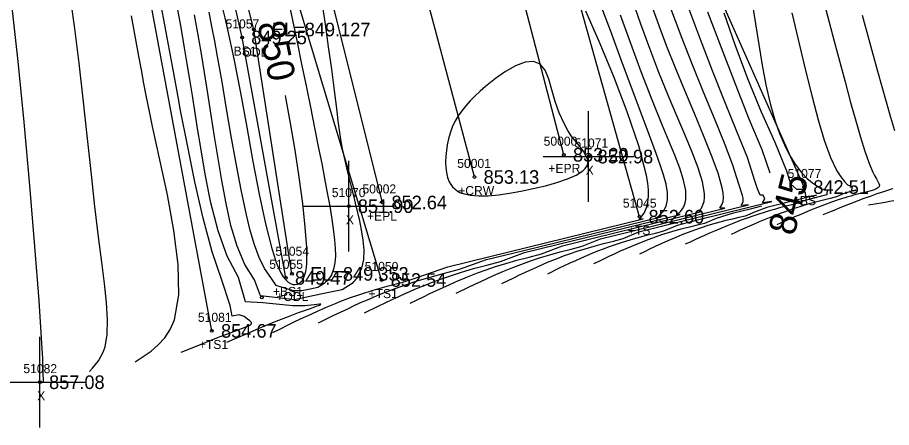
# Model space of a CAD drawing. Extents: x 1378535 to 1380697, y 997729 to 1000024.
# Drawn here: x 1380545.3 to 1380641.7, y 997741.1 to 997786.4 of the extents above; entities that cross this region are included whole.
import ezdxf

# ---------------------------------------------------------------- set-up
doc = ezdxf.new("R2010")
doc.units = 0
for name, color, linetype in [('RD_DTM_BkLn1', 7, 'Continuous'), ('RD_DTM_BkLn2', 7, 'Continuous'), ('RD_DTM_BkLn_txCode', 7, 'Continuous'), ('RD_DTM_Major1', 7, 'Continuous'), ('RD_DTM_Major1_Lbl', 7, 'Continuous'), ('RD_DTM_Minor1', 7, 'Continuous'), ('RD_EX_H2O', 7, 'Continuous'), ('RD_EX_H2O_txCode', 7, 'Continuous'), ('RD_EX_Misc', 7, 'Continuous'), ('RD_EX_Misc_txCode', 7, 'Continuous'), ('RD_EX_Road', 7, 'Continuous'), ('RD_EX_Road_txCode', 7, 'Continuous'), ('RD_EX_TX_H2O_ELEV', 7, 'Continuous'), ('RD_EX_TX_Misc_ELEV', 7, 'Continuous'), ('RD_EX_TX_Road_ELEV', 7, 'Continuous'), ('RD_HC_Survey_ELEV', 7, 'Continuous'), ('RD_HC_Survey_txCode', 7, 'Continuous'), ('RD_SMD_Locator', 7, 'Continuous')]:
    doc.layers.add(name, color=color, linetype=linetype)

msp = doc.modelspace()

# ---------------------------------------------------------------- linework, layer by layer
at = {"layer": 'RD_DTM_BkLn1'}
msp.add_lwpolyline([(1380595.731, 997768.759), (1380579.003, 997831.65), (1380561.901, 997897.143), (1380561.34, 997899.221)], dxfattribs=at)
at = {"layer": 'RD_DTM_BkLn2'}
for points in [[(1380566.757, 997751.771), (1380557.077, 997803.811), (1380541.168, 997857.405), (1380521.16, 997925.477), (1380502.894, 997980.039), (1380480.452, 998018.575)], [(1380613.928, 997764.375), (1380600.783, 997811.178), (1380584.607, 997873.664), (1380574.109, 997919.962), (1380555.718, 998007.419)], [(1380632.107, 997767.647), (1380611.875, 997813.248), (1380594.185, 997868.428), (1380579.15, 997939.468), (1380571.372, 997982.133), (1380571.255, 998000.803)], [(1380574.915, 997757.623), (1380570.09, 997784.156), (1380563.954, 997811.43), (1380563.127, 997815.458), (1380562.818, 997818.699), (1380551.354, 997861.143), (1380533.627, 997927.476), (1380517.511, 997988.596)], [(1380585.48, 997757.391), (1380571.379, 997804.293), (1380568.36, 997815.716), (1380564.253, 997817.522)]]:
    msp.add_lwpolyline(points, dxfattribs=at)
at = {"layer": 'RD_DTM_Major1'}
for points in [[(1380567.886, 997787.492), (1380568.173, 997786.336), (1380568.445, 997785.185), (1380568.706, 997784.025), (1380568.961, 997782.842), (1380569.212, 997781.622), (1380569.902, 997778.039), (1380570.593, 997774.26), (1380571.284, 997770.468), (1380571.976, 997766.848), (1380572.669, 997763.583), (1380573.362, 997760.857), (1380573.609, 997760.052), (1380573.857, 997759.338), (1380574.109, 997758.715), (1380574.365, 997758.184), (1380574.628, 997757.745), (1380574.9, 997757.397), (1380575.163, 997757.153), (1380575.429, 997756.988), (1380575.693, 997756.898), (1380575.95, 997756.88), (1380576.195, 997756.931), (1380576.421, 997757.049), (1380576.543, 997757.148), (1380576.657, 997757.269), (1380576.762, 997757.413), (1380576.857, 997757.579), (1380576.941, 997757.768), (1380577.015, 997757.981), (1380577.104, 997758.342), (1380577.17, 997758.757), (1380577.212, 997759.226), (1380577.233, 997759.75), (1380577.233, 997760.328), (1380577.215, 997760.963), (1380577.057, 997763.214), (1380576.768, 997765.85), (1380576.378, 997768.735), (1380575.92, 997771.733), (1380575.423, 997774.706), (1380574.918, 997777.518), (1380574.875, 997777.746)], [(1380583.578, 997753.76), (1380585.101, 997754.497), (1380585.864, 997754.862), (1380586.628, 997755.223), (1380587.393, 997755.579), (1380588.159, 997755.927), (1380588.605, 997756.126), (1380589.055, 997756.323), (1380589.513, 997756.518), (1380589.982, 997756.713), (1380590.467, 997756.909), (1380590.97, 997757.107), (1380591.98, 997757.484), (1380593.083, 997757.867), (1380594.293, 997758.255), (1380595.623, 997758.646), (1380597.087, 997759.038), (1380598.601, 997759.439), (1380601.249, 997760.407), (1380605, 997761.326), (1380618.399, 997764.608), (1380618.138, 997764.662), (1380618.44, 997764.947), (1380618.678, 997765.248), (1380618.855, 997765.566), (1380618.977, 997765.907), (1380619.047, 997766.274), (1380619.034, 997767.261), (1380618.797, 997768.41), (1380618.379, 997769.714), (1380617.817, 997771.168), (1380617.152, 997772.766), (1380616.424, 997774.504), (1380615.284, 997777.34), (1380614.122, 997780.375), (1380612.965, 997783.506), (1380611.845, 997786.633)], [(1380621.447, 997786.981), (1380622.934, 997783.05), (1380624.478, 997779.029), (1380626.001, 997775.191), (1380627.423, 997771.807), (1380628.295, 997769.2)], [(1380638.51, 997786.611), (1380640.197, 997780.446), (1380641.631, 997775.363), (1380642.056, 997773.903)], [(1380558.294, 997748.354), (1380559.179, 997748.931), (1380560.036, 997749.542), (1380560.837, 997750.221), (1380561.554, 997751.002), (1380562.16, 997751.92), (1380562.625, 997753.009), (1380563.086, 997755.754), (1380563.014, 997759.105), (1380562.551, 997762.85), (1380561.836, 997766.775), (1380561.008, 997770.669), (1380560.208, 997774.317), (1380559.861, 997775.98), (1380559.545, 997777.558), (1380559.253, 997779.082), (1380558.975, 997780.58), (1380558.703, 997782.081), (1380557.896, 997786.549)], [(1380641.884, 997767.468), (1380641.698, 997767.411), (1380641.503, 997767.351), (1380640.847, 997767.138), (1380640.131, 997766.893), (1380639.37, 997766.623), (1380638.58, 997766.334), (1380637.777, 997766.031), (1380636.977, 997765.721), (1380636.495, 997765.53), (1380636.018, 997765.339), (1380635.546, 997765.148), (1380635.077, 997764.956), (1380634.146, 997764.572)], [(1380627.399, 997765.525), (1380626.14, 997765.217), (1380624.146, 997764.728), (1380622.382, 997764.164), (1380621.117, 997763.633), (1380620.302, 997763.429), (1380619.447, 997763.23), (1380618.628, 997763.024), (1380617.844, 997762.81), (1380617.092, 997762.59), (1380616.372, 997762.363), (1380615.656, 997762.121), (1380614.967, 997761.873), (1380614.302, 997761.619), (1380613.658, 997761.36), (1380613.03, 997761.097), (1380612.414, 997760.829), (1380611.808, 997760.557), (1380611.209, 997760.282), (1380610.617, 997760.005), (1380610.029, 997759.727), (1380609.445, 997759.447), (1380608.862, 997759.166)]]:
    msp.add_lwpolyline(points, dxfattribs=at)
at = {"layer": 'RD_DTM_Minor1'}
for points in [[(1380563.351, 997749.435), (1380565.66, 997750.349), (1380566.753, 997750.78), (1380567.773, 997751.179), (1380568.694, 997751.536), (1380569.634, 997751.893), (1380570.02, 997752.037), (1380570.248, 997752.122), (1380570.553, 997752.239), (1380570.796, 997752.341), (1380570.976, 997752.435), (1380571.089, 997752.524), (1380571.132, 997752.616), (1380571.103, 997752.713), (1380570.949, 997752.869), (1380570.68, 997753.075), (1380570.321, 997753.363), (1380569.774, 997753.533), (1380568.975, 997753.408), (1380568.754, 997754.592), (1380567.846, 997757.353), (1380566.794, 997760.504), (1380565.8, 997764.208), (1380564.879, 997768.211), (1380564.042, 997772.257), (1380563.302, 997776.092), (1380563.061, 997777.371), (1380562.832, 997778.605), (1380562.394, 997780.987), (1380562.179, 997782.163), (1380561.962, 997783.347), (1380561.416, 997786.316), (1380560.86, 997789.323)], [(1380634.129, 997788.674), (1380635.418, 997783.745), (1380636.609, 997779.273), (1380637.228, 997776.988), (1380637.794, 997774.944), (1380638.314, 997773.151), (1380638.792, 997771.618), (1380639.233, 997770.353), (1380639.641, 997769.365), (1380639.863, 997768.918), (1380640.063, 997768.555), (1380640.227, 997768.265), (1380640.341, 997768.033), (1380640.393, 997767.847), (1380640.368, 997767.695), (1380640.242, 997767.553), (1380640.021, 997767.428), (1380639.715, 997767.315), (1380639.336, 997767.206), (1380638.897, 997767.094), (1380638.408, 997766.972), (1380638.128, 997766.901), (1380637.839, 997766.824), (1380637.539, 997766.742), (1380637.23, 997766.654), (1380636.913, 997766.56), (1380636.587, 997766.46), (1380635.866, 997766.225), (1380635.12, 997765.965), (1380634.356, 997765.684), (1380633.584, 997765.389), (1380632.813, 997765.082), (1380632.053, 997764.771), (1380631.545, 997764.558), (1380631.045, 997764.345), (1380630.551, 997764.131), (1380630.061, 997763.918), (1380629.574, 997763.705), (1380629.089, 997763.491)], [(1380553.237, 997747.273), (1380553.58, 997747.655), (1380553.913, 997748.051), (1380554.227, 997748.471), (1380554.512, 997748.929), (1380554.758, 997749.437), (1380554.955, 997750.007), (1380555.186, 997751.365), (1380555.224, 997753.001), (1380555.111, 997754.892), (1380554.887, 997757.014), (1380554.593, 997759.345), (1380554.268, 997761.863), (1380553.837, 997765.513), (1380553.415, 997769.373), (1380552.993, 997773.354), (1380552.56, 997777.367), (1380552.107, 997781.324), (1380551.622, 997785.135), (1380551.208, 997788.018)], [(1380568.408, 997750.516), (1380569.491, 997750.99), (1380570.567, 997751.458), (1380571.625, 997751.914), (1380572.658, 997752.352), (1380573.657, 997752.766), (1380574.614, 997753.15), (1380575.197, 997753.377), (1380575.758, 997753.589), (1380576.295, 997753.786), (1380577.068, 997754.062), (1380577.74, 997754.298), (1380578.272, 997754.488), (1380578.625, 997754.625), (1380578.76, 997754.705), (1380578.64, 997754.721), (1380578.032, 997754.649), (1380577.006, 997754.552), (1380575.688, 997754.53), (1380574.205, 997754.686), (1380572.379, 997754.877), (1380570.463, 997754.98), (1380569.687, 997757.661), (1380568.431, 997760.008), (1380567.432, 997762.811), (1380566.64, 997765.895), (1380566.005, 997769.086), (1380565.477, 997772.21), (1380565.17, 997774.128), (1380564.598, 997777.754), (1380564.32, 997779.509), (1380564.037, 997781.257), (1380563.743, 997783.022), (1380563.314, 997785.481), (1380562.86, 997787.97)], [(1380578.883, 997788.02), (1380579.236, 997785.609), (1380579.596, 997783.119), (1380579.939, 997780.655), (1380580.244, 997778.319), (1380580.386, 997777.153), (1380580.519, 997776.04), (1380580.651, 997774.966), (1380580.792, 997773.919), (1380580.95, 997772.884), (1380581.133, 997771.849), (1380581.399, 997770.569), (1380581.701, 997769.275), (1380582.025, 997767.975), (1380582.356, 997766.678), (1380582.68, 997765.39), (1380582.982, 997764.12), (1380583.233, 997762.934), (1380583.419, 997761.783), (1380583.506, 997760.682), (1380583.464, 997759.642), (1380583.258, 997758.677), (1380582.858, 997757.8), (1380582.769, 997757.662), (1380582.673, 997757.526), (1380582.571, 997757.394), (1380582.462, 997757.264), (1380582.347, 997757.137), (1380582.225, 997757.013), (1380581.126, 997756.311), (1380579.46, 997755.962), (1380577.573, 997755.567), (1380575.853, 997755.207), (1380574.344, 997755.399), (1380572.12, 997755.639), (1380571.448, 997757.404), (1380570.372, 997759.096), (1380569.524, 997761.127), (1380568.855, 997763.407), (1380568.314, 997765.848), (1380567.853, 997768.361), (1380567.442, 997770.796), (1380567.052, 997773.211), (1380566.676, 997775.6), (1380566.307, 997777.958), (1380565.937, 997780.282), (1380565.56, 997782.565), (1380565.2, 997784.631), (1380564.825, 997786.664)], [(1380575.159, 997788.348), (1380575.643, 997786.057), (1380576.149, 997783.639), (1380576.648, 997781.224), (1380577.137, 997778.831), (1380577.614, 997776.477), (1380578.077, 997774.179), (1380578.522, 997771.955), (1380578.863, 997770.246), (1380579.185, 997768.6), (1380579.483, 997767.023), (1380579.751, 997765.52), (1380579.985, 997764.098), (1380580.178, 997762.76), (1380580.292, 997761.8), (1380580.364, 997760.898), (1380580.38, 997760.06), (1380580.325, 997759.289), (1380580.183, 997758.592), (1380579.941, 997757.975), (1380579.837, 997757.79), (1380579.721, 997757.615), (1380579.593, 997757.449), (1380579.453, 997757.292), (1380579.301, 997757.144), (1380579.137, 997757.004), (1380578.428, 997756.567), (1380577.604, 997756.371), (1380576.676, 997756.176), (1380575.773, 997756.185), (1380574.864, 997756.433), (1380573.833, 997756.776), (1380573.235, 997757.654), (1380572.556, 997758.652), (1380571.968, 997759.87), (1380571.45, 997761.283), (1380570.987, 997762.865), (1380570.559, 997764.591), (1380569.968, 997767.326), (1380569.409, 997770.237), (1380568.876, 997773.246), (1380568.363, 997776.275), (1380567.866, 997779.244), (1380567.377, 997782.075), (1380567.071, 997783.75), (1380566.76, 997785.364), (1380566.437, 997786.941)], [(1380578.521, 997752.679), (1380580.124, 997753.455), (1380580.927, 997753.84), (1380581.731, 997754.22), (1380582.538, 997754.595), (1380583.347, 997754.963), (1380583.752, 997755.144), (1380584.161, 997755.324), (1380584.576, 997755.503), (1380585.001, 997755.681), (1380585.437, 997755.861), (1380585.888, 997756.042), (1380586.955, 997756.45), (1380588.125, 997756.867), (1380589.416, 997757.29), (1380590.846, 997757.718), (1380592.431, 997758.148), (1380594.069, 997758.589), (1380597.058, 997759.637), (1380601.168, 997760.644), (1380616.334, 997764.36), (1380615.845, 997764.278), (1380616.131, 997764.511), (1380616.374, 997764.751), (1380616.577, 997765.002), (1380616.741, 997765.264), (1380616.868, 997765.539), (1380617.035, 997766.254), (1380617.028, 997767.062), (1380616.872, 997767.97), (1380616.593, 997768.985), (1380616.213, 997770.115), (1380615.758, 997771.367), (1380614.655, 997774.342), (1380612.063, 997781.284), (1380610.712, 997784.911), (1380609.416, 997788.418)], [(1380588.635, 997754.841), (1380590.081, 997755.541), (1380590.806, 997755.888), (1380591.531, 997756.231), (1380592.258, 997756.569), (1380592.988, 997756.9), (1380593.47, 997757.114), (1380593.957, 997757.326), (1380594.455, 997757.536), (1380594.966, 997757.746), (1380595.495, 997757.955), (1380596.046, 997758.166), (1380597.003, 997758.512), (1380598.04, 997758.862), (1380599.17, 997759.214), (1380600.402, 997759.566), (1380601.747, 997759.919), (1380603.106, 997760.279), (1380605.432, 997761.174), (1380608.828, 997762.006), (1380620.782, 997764.934), (1380620.455, 997765.001), (1380620.765, 997765.335), (1380620.935, 997765.682), (1380621.055, 997766.064), (1380621.107, 997766.483), (1380621.097, 997766.946), (1380620.87, 997768.235), (1380620.399, 997769.77), (1380619.736, 997771.516), (1380618.934, 997773.44), (1380618.046, 997775.507), (1380617.124, 997777.685), (1380616.075, 997780.292), (1380615.058, 997782.957), (1380614.08, 997785.635), (1380613.15, 997788.283)], [(1380593.692, 997755.922), (1380595.063, 997756.586), (1380595.751, 997756.915), (1380596.44, 997757.241), (1380597.133, 997757.562), (1380597.828, 997757.877), (1380598.344, 997758.106), (1380598.868, 997758.332), (1380599.403, 997758.556), (1380599.953, 997758.778), (1380600.525, 997758.999), (1380601.122, 997759.22), (1380602.024, 997759.537), (1380602.996, 997759.854), (1380604.045, 997760.17), (1380605.178, 997760.485), (1380606.404, 997760.798), (1380607.614, 997761.119), (1380609.616, 997761.941), (1380612.657, 997762.686), (1380623.345, 997765.305), (1380622.791, 997765.316), (1380623.028, 997765.675), (1380623.161, 997766.07), (1380623.202, 997766.509), (1380623.164, 997767.004), (1380623.059, 997767.563), (1380622.596, 997769.175), (1380621.888, 997771.131), (1380620.997, 997773.356), (1380619.987, 997775.772), (1380618.921, 997778.304), (1380617.863, 997780.874), (1380616.958, 997783.178), (1380616.105, 997785.447), (1380615.3, 997787.68)], [(1380598.748, 997757.004), (1380600.048, 997757.632), (1380600.701, 997757.944), (1380601.356, 997758.253), (1380602.015, 997758.558), (1380602.679, 997758.858), (1380603.228, 997759.101), (1380603.787, 997759.34), (1380604.358, 997759.576), (1380604.948, 997759.809), (1380605.56, 997760.041), (1380606.2, 997760.271), (1380607.047, 997760.558), (1380607.95, 997760.843), (1380608.915, 997761.125), (1380609.948, 997761.403), (1380611.054, 997761.677), (1380612.12, 997761.959), (1380613.861, 997762.689), (1380616.489, 997763.367), (1380625.95, 997765.686), (1380625.143, 997765.619), (1380625.352, 997766.005), (1380625.366, 997766.422), (1380625.278, 997766.715), (1380624.883, 997767.97), (1380624.222, 997770.062), (1380623.299, 997772.481), (1380622.193, 997775.211), (1380620.999, 997778.137), (1380619.791, 997781.127), (1380618.639, 997784.048), (1380617.902, 997785.988), (1380617.218, 997787.85)], [(1380626.377, 997787.938), (1380626.743, 997785.652), (1380627.097, 997783.368), (1380627.463, 997781.118), (1380627.866, 997778.937), (1380628.332, 997776.857), (1380628.884, 997774.91), (1380629.371, 997773.55), (1380629.912, 997772.297), (1380630.497, 997771.164), (1380631.117, 997770.162), (1380631.762, 997769.304), (1380632.423, 997768.601), (1380633.005, 997768.116), (1380633.552, 997767.739), (1380634.024, 997767.448), (1380634.695, 997767.349), (1380634.588, 997767.034), (1380634.6, 997766.866), (1380634.6, 997766.774), (1380634.027, 997766.634), (1380633.021, 997766.387), (1380631.946, 997766.075), (1380631.044, 997765.757), (1380629.966, 997765.491), (1380629.386, 997765.339), (1380628.81, 997765.181), (1380628.239, 997765.017), (1380627.673, 997764.847), (1380627.113, 997764.671), (1380626.559, 997764.488), (1380625.799, 997764.225), (1380625.053, 997763.951), (1380624.321, 997763.67), (1380623.603, 997763.382), (1380622.901, 997763.09), (1380622.215, 997762.796), (1380621.658, 997762.552), (1380621.11, 997762.307), (1380620.57, 997762.063), (1380620.035, 997761.818), (1380619.505, 997761.573), (1380618.976, 997761.329)], [(1380548.18, 997746.191), (1380548.147, 997747.197), (1380548.121, 997747.838), (1380548.101, 997748.291), (1380548.079, 997748.77), (1380548.053, 997749.277), (1380548.023, 997749.817), (1380547.99, 997750.394), (1380547.678, 997755.117), (1380547.226, 997761.094), (1380546.668, 997767.82), (1380546.04, 997774.792), (1380545.374, 997781.505), (1380544.706, 997787.457)], [(1380573.464, 997751.598), (1380574.305, 997752.011), (1380575.148, 997752.423), (1380575.992, 997752.831), (1380576.841, 997753.236), (1380577.694, 997753.634), (1380578.554, 997754.025), (1380578.912, 997754.184), (1380579.273, 997754.342), (1380579.64, 997754.499), (1380580.013, 997754.656), (1380580.395, 997754.813), (1380580.789, 997754.971), (1380581.92, 997755.403), (1380583.166, 997755.839), (1380584.55, 997756.276), (1380586.092, 997756.71), (1380587.815, 997757.139), (1380589.289, 997757.633), (1380592.775, 997758.846), (1380597.275, 997759.948), (1380614.324, 997764.125), (1380613.852, 997764.015), (1380614.032, 997764.213), (1380614.193, 997764.417), (1380614.338, 997764.628), (1380614.466, 997764.845), (1380614.703, 997765.392), (1380614.851, 997765.985), (1380614.919, 997766.629), (1380614.911, 997767.329), (1380614.836, 997768.091), (1380614.7, 997768.919), (1380613.861, 997772.192), (1380612.585, 997775.963), (1380611.057, 997779.913), (1380609.465, 997783.722), (1380607.994, 997787.071)], [(1380603.805, 997758.085), (1380605.037, 997758.679), (1380605.656, 997758.974), (1380606.279, 997759.267), (1380606.906, 997759.556), (1380607.541, 997759.842), (1380608.123, 997760.098), (1380608.716, 997760.349), (1380609.324, 997760.597), (1380609.951, 997760.841), (1380610.603, 997761.082), (1380611.283, 997761.319), (1380612.07, 997761.577), (1380612.901, 997761.83), (1380613.778, 997762.078), (1380614.706, 997762.32), (1380615.688, 997762.557), (1380616.626, 997762.8), (1380618.128, 997763.429), (1380620.32, 997764.048), (1380628.537, 997766.062), (1380627.511, 997765.915), (1380627.76, 997766.343), (1380627.559, 997766.744), (1380627.259, 997766.76), (1380626.947, 997767.469), (1380626.673, 997768.329), (1380625.846, 997770.923), (1380624.664, 997773.788), (1380623.355, 997777.041), (1380621.996, 997780.488), (1380620.668, 997783.933), (1380619.451, 997787.182)], [(1380623.222, 997786.859), (1380624.44, 997783.382), (1380625.852, 997779.64), (1380627.359, 997775.939), (1380628.867, 997772.586), (1380630.135, 997769.436), (1380630.588, 997768), (1380631.269, 997767.418), (1380631.907, 997767.432), (1380632.201, 997767.009), (1380632.263, 997766.59), (1380633.473, 997766.756), (1380632.676, 997766.56), (1380631.209, 997766.201), (1380629.607, 997765.809), (1380627.968, 997765.407), (1380626.617, 997764.89), (1380625.571, 997764.45), (1380624.899, 997764.283), (1380624.175, 997764.121), (1380623.47, 997763.951), (1380622.786, 997763.774), (1380622.12, 997763.588), (1380621.473, 997763.394), (1380620.725, 997763.152), (1380620.002, 997762.9), (1380619.3, 997762.638), (1380618.618, 997762.37), (1380617.953, 997762.095), (1380617.303, 997761.816), (1380616.722, 997761.559), (1380616.151, 997761.299), (1380615.586, 997761.038), (1380615.027, 997760.775), (1380614.472, 997760.511), (1380613.919, 997760.247)], [(1380630.723, 997786.88), (1380631.594, 997783.3), (1380632.298, 997780.378), (1380632.98, 997777.613), (1380633.651, 997775.071), (1380634.322, 997772.817), (1380635.005, 997770.917), (1380635.712, 997769.437), (1380636.135, 997768.787), (1380636.539, 997768.279), (1380636.892, 997767.887), (1380637.391, 997767.693), (1380637.323, 997767.358), (1380637.503, 997767.227), (1380637.805, 997767.302), (1380637.223, 997767.159), (1380636.399, 997766.892), (1380635.657, 997766.582), (1380634.978, 997766.37), (1380634.216, 997766.197), (1380633.793, 997766.095), (1380633.365, 997765.986), (1380632.931, 997765.871), (1380632.492, 997765.748), (1380632.049, 997765.618), (1380631.603, 997765.48), (1380630.851, 997765.232), (1380630.095, 997764.967), (1380629.342, 997764.686), (1380628.594, 997764.394), (1380627.857, 997764.095), (1380627.133, 997763.791), (1380626.6, 997763.561), (1380626.076, 997763.331), (1380625.559, 997763.101), (1380625.047, 997762.871), (1380624.539, 997762.64), (1380624.032, 997762.41)], [(1380605.626, 997774.669), (1380605.055, 997775.829), (1380604.625, 997777.099), (1380604.269, 997778.377), (1380603.921, 997779.557), (1380603.514, 997780.537), (1380602.981, 997781.213), (1380602.224, 997781.514), (1380601.301, 997781.431), (1380600.262, 997781.038), (1380599.156, 997780.411), (1380598.035, 997779.624), (1380596.948, 997778.751), (1380596.342, 997778.224), (1380595.771, 997777.692), (1380595.24, 997777.156), (1380594.753, 997776.616), (1380594.316, 997776.07), (1380593.933, 997775.518), (1380593.568, 997774.882), (1380593.272, 997774.241), (1380593.038, 997773.599), (1380592.857, 997772.959), (1380592.723, 997772.323), (1380592.628, 997771.695), (1380592.562, 997771.044), (1380592.536, 997770.412), (1380592.556, 997769.808), (1380592.625, 997769.239), (1380592.751, 997768.712), (1380592.938, 997768.234), (1380593.104, 997767.941), (1380593.303, 997767.676), (1380593.536, 997767.44), (1380593.806, 997767.234), (1380594.114, 997767.06), (1380594.463, 997766.918), (1380595.256, 997766.737), (1380596.185, 997766.669), (1380597.229, 997766.696), (1380598.364, 997766.804), (1380599.569, 997766.977), (1380600.82, 997767.198), (1380602.197, 997767.476), (1380603.55, 997767.793), (1380604.826, 997768.149), (1380605.973, 997768.543), (1380606.937, 997768.977), (1380607.667, 997769.449), (1380607.932, 997769.704), (1380608.119, 997769.967), (1380608.227, 997770.234), (1380608.251, 997770.502), (1380608.189, 997770.769), (1380608.037, 997771.031), (1380607.799, 997771.532), (1380607.424, 997772.042), (1380606.967, 997772.586), (1380606.479, 997773.189), (1380606.015, 997773.875), (1380605.626, 997774.669)], [(1380641.984, 997766.134), (1380641.518, 997766.04), (1380641.053, 997765.954), (1380640.589, 997765.873), (1380640.127, 997765.798), (1380639.203, 997765.654)]]:
    msp.add_lwpolyline(points, dxfattribs=at)
at = {"layer": 'RD_EX_H2O'}
msp.add_lwpolyline([(1380575.586, 997758.064), (1380571.368, 997785.038), (1380564.688, 997811.698)], dxfattribs=at)
at = {"layer": 'RD_EX_Misc'}
for p, q in [((1380608.304, 997766.012), (1380608.304, 997776.012)), ((1380581.85, 997760.536), (1380581.85, 997770.536)), ((1380603.304, 997771.012), (1380613.304, 997771.012)), ((1380576.85, 997765.536), (1380586.85, 997765.536)), ((1380547.781, 997741.106), (1380547.781, 997751.106)), ((1380542.781, 997746.106), (1380552.781, 997746.106))]:
    msp.add_line(p, q, dxfattribs=at)
at = {"layer": 'RD_EX_Road'}
for points in [[(1380605.59, 997771.21), (1380589.016, 997834.742), (1380571.925, 997898.534), (1380571.671, 997899.395), (1380571.276, 997900.848)], [(1380585.558, 997765.946), (1380570.067, 997828.024), (1380552.38, 997895.514), (1380551.892, 997897.33)]]:
    msp.add_lwpolyline(points, dxfattribs=at)
at = {"layer": 'RD_SMD_Locator'}
for centre in [(1380571.368, 997785.038), (1380570.09, 997784.156), (1380605.59, 997771.21), (1380608.304, 997771.012), (1380595.731, 997768.759), (1380632.107, 997767.647), (1380581.85, 997765.536), (1380585.558, 997765.946), (1380613.928, 997764.375), (1380574.915, 997757.623), (1380575.586, 997758.064), (1380585.48, 997757.391), (1380572.262, 997755.47), (1380566.757, 997751.771), (1380547.781, 997746.106)]:
    msp.add_circle(centre, 0.15, dxfattribs=at)

# ---------------------------------------------------------------- texts
at = {"layer": 'RD_DTM_BkLn_txCode'}
for s, p in [('51057', (1380568.255, 997785.156)), ('BS1', (1380569.145, 997782.156)), ('51077', (1380630.272, 997768.647)), ('51045', (1380612.093, 997765.375)), ('+BS', (1380630.839, 997765.647)), ('+TS', (1380612.645, 997762.375)), ('51055', (1380573.08, 997758.623)), ('51050', (1380583.606, 997758.391)), ('+BS1', (1380573.482, 997755.623)), ('+TS1', (1380584.031, 997755.391)), ('51081', (1380565.206, 997752.771)), ('+TS1', (1380565.308, 997749.771))]:
    msp.add_text(s, height=1, dxfattribs=at).set_placement(p)
at = {"layer": 'RD_DTM_Major1_Lbl'}
for s, rotation, p in [('850', 281.69575, (1380571.746, 997785.674)), ('845', 76.29639, (1380631.005, 997762.174))]:
    msp.add_text(s, height=3, rotation=rotation, dxfattribs=at).set_placement(p)
at = {"layer": 'RD_EX_H2O_txCode'}
for s, p in [('ODL', (1380570.124, 997782.038)), ('51054', (1380573.751, 997760.064)), ('+ODL', (1380573.854, 997755.064))]:
    msp.add_text(s, height=1, dxfattribs=at).set_placement(p)
at = {"layer": 'RD_EX_Misc_txCode'}
for s, p in [('51071', (1380606.753, 997772.012)), ('X', (1380607.989, 997769.012)), ('51070', (1380579.976, 997766.536)), ('X', (1380581.535, 997763.536)), ('51082', (1380545.946, 997747.106)), ('X', (1380547.466, 997744.106))]:
    msp.add_text(s, height=1, dxfattribs=at).set_placement(p)
at = {"layer": 'RD_EX_Road_txCode'}
for s, p in [('50000', (1380603.354, 997772.21)), ('+EPR', (1380603.873, 997769.21)), ('50002', (1380583.361, 997766.946)), ('+EPL', (1380583.865, 997763.946))]:
    msp.add_text(s, height=1, dxfattribs=at).set_placement(p)
at = {"layer": 'RD_EX_TX_H2O_ELEV'}
for s, p in [('EL=849.127', (1380573.368, 997784.288)), ('EL=849.353', (1380577.586, 997757.314))]:
    msp.add_text(s, height=1.5, dxfattribs=at).set_placement(p)
at = {"layer": 'RD_EX_TX_Misc_ELEV'}
for s, p in [('849.25', (1380571.09, 997783.406)), ('852.98', (1380609.304, 997770.262)), ('842.51', (1380633.107, 997766.897)), ('851.90', (1380582.85, 997764.786)), ('852.60', (1380614.928, 997763.625)), ('849.47', (1380575.915, 997756.873)), ('852.54', (1380586.48, 997756.641)), ('854.67', (1380567.757, 997751.021)), ('857.08', (1380548.781, 997745.356))]:
    msp.add_text(s, height=1.5, dxfattribs=at).set_placement(p)
at = {"layer": 'RD_EX_TX_Road_ELEV'}
for s, p in [('853.20', (1380606.59, 997770.46)), ('852.64', (1380586.558, 997765.196))]:
    msp.add_text(s, height=1.5, dxfattribs=at).set_placement(p)
at = {"layer": 'RD_HC_Survey_ELEV'}
msp.add_text('853.13', height=1.5, dxfattribs=at).set_placement((1380596.731, 997768.009))
at = {"layer": 'RD_HC_Survey_txCode'}
for s, p in [('50001', (1380593.818, 997769.759)), ('+CRW', (1380593.928, 997766.759))]:
    msp.add_text(s, height=1, dxfattribs=at).set_placement(p)

doc.saveas('drawing.dxf')
